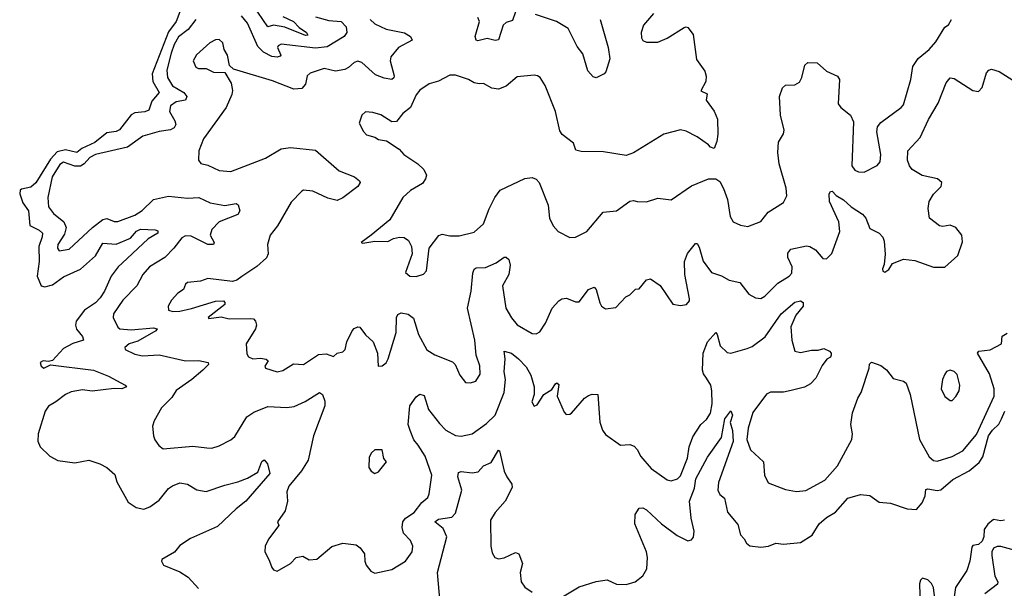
# Model space of a CAD drawing. Extents: x 2199565 to 2323334, y 894172 to 1018966.
# Tile 433 of 440: x 2302671 to 2307923, y 1012701 to 1015734. Entities that reach past the tile are written whole.
import ezdxf

# ---------------------------------------------------------------- set-up
doc = ezdxf.new("R2010")
doc.units = 0

msp = doc.modelspace()

# ---------------------------------------------------------------- linework, layer by layer
at = {"layer": '0CON10XD'}
for points in [[(2304075, 1015751.6), (2304130.5, 1015725), (2304161.8, 1015691.8), (2304200.3, 1015665), (2304207.9, 1015652.1), (2304195, 1015650), (2304085, 1015694.4), (2304025, 1015704.1), (2303995, 1015695.4), (2303915, 1015812.6)], [(2303524.6, 1015775.4), (2303505.3, 1015724.7), (2303465, 1015669.8), (2303378.2, 1015445), (2303380.3, 1015405), (2303415.2, 1015344.8), (2303375, 1015298.7), (2303358.7, 1015251.3), (2303338.1, 1015241.9), (2303285, 1015236.7), (2303265, 1015226.8), (2303203.9, 1015146.1), (2303185, 1015137), (2303135, 1015129.6), (2303070.7, 1015079.3), (2303002.4, 1015047.6), (2302975, 1015025.5), (2302915, 1015040.4), (2302871.2, 1015028.8), (2302835, 1014989.8), (2302756.8, 1014863.2), (2302730.9, 1014840.9), (2302679.8, 1014830.2), (2302673.5, 1014825), (2302670.7, 1014805), (2302687.2, 1014757.2), (2302717.8, 1014715), (2302725.3, 1014635.3), (2302775, 1014611.7), (2302792.2, 1014595), (2302791.3, 1014575), (2302772.6, 1014525), (2302774.2, 1014445), (2302764.5, 1014365), (2302785, 1014313.8), (2302805, 1014308.7), (2302845, 1014318.9), (2302905, 1014361.6), (2302995, 1014404.1), (2303075.8, 1014475), (2303115, 1014541.2), (2303185, 1014535.8), (2303261.9, 1014568.1), (2303294.6, 1014605.4), (2303315, 1014616.4), (2303393.5, 1014613.5), (2303407.5, 1014607.5), (2303406.7, 1014595), (2303355.7, 1014564.3), (2303218.1, 1014435), (2303195.3, 1014415), (2303157.8, 1014365), (2303123.8, 1014286.2), (2303099.7, 1014250.3), (2303075, 1014223), (2303016.9, 1014185), (2302972.3, 1014125), (2302967.5, 1014105), (2302972.9, 1014082.9), (2303005, 1014043.3), (2303011.2, 1014025), (2302953.4, 1014006.6), (2302905, 1013980), (2302845, 1013916.2), (2302825, 1013910), (2302795, 1013914.3), (2302780.6, 1013905), (2302785, 1013886.2), (2302800, 1013875), (2302835, 1013893.3), (2303064, 1013865), (2303145, 1013832.7), (2303233.8, 1013785), (2303241.2, 1013775), (2303215, 1013764.7), (2303175, 1013766.1), (2303057.2, 1013752.8), (2303005, 1013758.7), (2302945, 1013749.2), (2302915, 1013735.3), (2302864.2, 1013695.8), (2302825, 1013672.7), (2302806.4, 1013645), (2302769.6, 1013525), (2302767.9, 1013485), (2302779.5, 1013455), (2302831.9, 1013405), (2302875, 1013383.1), (2302965, 1013370.8), (2303040, 1013385), (2303098.8, 1013365), (2303135.3, 1013345.3), (2303177.3, 1013307.3), (2303189.4, 1013269.4), (2303249.7, 1013159.7), (2303292.5, 1013132.5), (2303332.4, 1013122.4), (2303364.3, 1013135), (2303415, 1013171.5), (2303465, 1013233.1), (2303485, 1013247.8), (2303525, 1013262.9), (2303565, 1013255.6), (2303616.4, 1013226.4), (2303665, 1013217.9), (2303765, 1013251.9), (2303835, 1013268.5), (2303885, 1013288.1), (2303940.3, 1013319.7), (2303962.6, 1013377.4), (2303975, 1013386), (2303992.2, 1013365), (2304005, 1013313.8), (2303877.5, 1013165), (2303825, 1013124.5), (2303725, 1013030), (2303582.6, 1012967.4), (2303525, 1012930), (2303495.9, 1012894.1), (2303429.4, 1012855), (2303426.9, 1012845), (2303438.6, 1012825), (2303525, 1012787.9), (2303570, 1012760), (2303625, 1012700.5)], [(2303609.6, 1015735), (2303568.5, 1015681.5), (2303518.3, 1015641.7), (2303495, 1015602.1), (2303478.5, 1015555), (2303455.6, 1015464.4), (2303459.7, 1015425), (2303485, 1015380.4), (2303545.4, 1015345), (2303562, 1015325), (2303554.3, 1015305), (2303505, 1015296.6), (2303475, 1015274), (2303469.6, 1015245), (2303498, 1015195), (2303502.9, 1015175), (2303495, 1015156.9), (2303475, 1015146.8), (2303415, 1015137.7), (2303327.2, 1015112.8), (2303245.7, 1015054.3), (2303074.3, 1015015), (2303045, 1014999.1), (2303014.9, 1014965.1), (2302995, 1014953.5), (2302965, 1014951.9), (2302905, 1014974.7), (2302885, 1014961.3), (2302844.4, 1014895), (2302820, 1014785), (2302823.9, 1014735), (2302850.2, 1014700.2), (2302906.3, 1014656.3), (2302919.4, 1014625), (2302910.5, 1014589.5), (2302873.5, 1014535), (2302872, 1014515), (2302881.9, 1014501.9), (2302935, 1014510.6), (2303059.6, 1014625), (2303115, 1014667.6), (2303135, 1014673.1), (2303175, 1014657.3), (2303195, 1014657.5), (2303285, 1014692.1), (2303323.3, 1014716.7), (2303385.3, 1014774.7), (2303465, 1014792.4), (2303565, 1014781.8), (2303626, 1014786), (2303687.4, 1014757.4), (2303765, 1014743.6), (2303825, 1014753.8), (2303835.9, 1014745.9), (2303845.8, 1014715), (2303834, 1014695), (2303735, 1014655.3), (2303695, 1014615.4), (2303686.5, 1014585), (2303708.5, 1014545), (2303705.3, 1014534.7), (2303674.4, 1014534.4), (2303585, 1014579.2), (2303555, 1014581.8), (2303535, 1014570), (2303493.6, 1014515), (2303445, 1014465.6), (2303362.9, 1014415), (2303328.1, 1014375), (2303295.3, 1014314.7), (2303221.7, 1014238.3), (2303171.9, 1014165), (2303170, 1014145), (2303194.3, 1014094.3), (2303205, 1014085.8), (2303265, 1014080), (2303385, 1014091.1), (2303404, 1014085), (2303396.9, 1014075), (2303300.9, 1014019.1), (2303254.6, 1014005), (2303231.2, 1013985), (2303232.5, 1013975), (2303285, 1013949.4), (2303325, 1013941.1), (2303415, 1013945.4), (2303555, 1013914.6), (2303625.4, 1013915.4), (2303676.7, 1013905), (2303678, 1013895), (2303648.1, 1013865), (2303589.2, 1013815), (2303505, 1013756.5), (2303481.5, 1013718.5), (2303426.7, 1013663.3), (2303388, 1013595), (2303378.8, 1013565), (2303383.8, 1013515), (2303392.3, 1013492.3), (2303412.3, 1013462.3), (2303435.7, 1013445.7), (2303595, 1013459.1), (2303669.3, 1013449.3), (2303695, 1013449.2), (2303735, 1013460.5), (2303797.6, 1013492.4), (2303818.9, 1013511.1), (2303883.1, 1013615), (2303919.8, 1013640.2), (2303995, 1013670), (2304095, 1013665.9), (2304135, 1013671.3), (2304192.7, 1013697.3), (2304270, 1013745), (2304286.7, 1013735), (2304298.3, 1013698.3), (2304298.8, 1013675), (2304238.5, 1013515), (2304210.3, 1013385), (2304173.3, 1013326.7), (2304106.2, 1013245), (2304096.5, 1013215), (2304099.1, 1013165), (2304086.7, 1013113.3), (2304046.7, 1013055), (2304052.5, 1013035), (2303997.9, 1012962.1), (2303980, 1012925), (2303977.8, 1012897.8), (2304002.9, 1012845), (2304015, 1012812), (2304025, 1012800), (2304045, 1012792.5), (2304115, 1012832.5), (2304145, 1012866), (2304181.7, 1012871.7), (2304215, 1012852.5), (2304255, 1012856.2), (2304335, 1012924), (2304395, 1012942), (2304465, 1012932.5), (2304487.6, 1012917.6), (2304509.4, 1012885), (2304511.4, 1012845), (2304519.2, 1012825), (2304542.9, 1012792.9), (2304565, 1012780.8), (2304655, 1012800.6), (2304729.2, 1012845), (2304764.2, 1012895), (2304767.5, 1012925), (2304755.6, 1012955), (2304717.5, 1012995), (2304711.1, 1013025), (2304714, 1013055), (2304727.8, 1013075), (2304775.4, 1013105), (2304815, 1013159.1), (2304847.1, 1013185), (2304855.7, 1013205), (2304868.8, 1013305), (2304833.9, 1013405), (2304797.1, 1013465), (2304772.8, 1013492.8), (2304752.7, 1013542.7)], [(2304540.4, 1015735), (2304565, 1015711.5), (2304625, 1015682.7), (2304723.5, 1015663.5), (2304755.7, 1015645), (2304764, 1015625), (2304692.1, 1015585), (2304650, 1015535), (2304646.2, 1015513.8), (2304667.8, 1015435), (2304666.5, 1015423.5), (2304655.5, 1015414.5), (2304615, 1015421.2), (2304569, 1015439), (2304495, 1015506.5), (2304475, 1015513.3), (2304455, 1015505.6), (2304425, 1015478.2), (2304405, 1015468.5), (2304355, 1015459.1), (2304295, 1015472.9), (2304220.6, 1015449.4), (2304204.7, 1015435), (2304195, 1015390), (2304175, 1015366.1), (2304133.5, 1015363.5), (2304018.5, 1015408.5), (2303810.5, 1015470.5), (2303790, 1015490), (2303779.4, 1015545), (2303760.8, 1015575), (2303755, 1015610), (2303735, 1015627.5), (2303715, 1015627.1), (2303685, 1015610.6), (2303613.3, 1015546.7), (2303595.6, 1015515), (2303611.1, 1015481.1), (2303625, 1015472.9), (2303665, 1015474.2), (2303705, 1015454.3), (2303765, 1015452.5), (2303798, 1015395), (2303805.6, 1015355.6), (2303802.2, 1015335), (2303771.4, 1015265), (2303652, 1015098), (2303626, 1015035), (2303624.2, 1014984.2), (2303637.1, 1014967.1), (2303675, 1014957.1), (2303735, 1014929.4), (2303797.5, 1014925), (2303982, 1014995), (2304065, 1015044.5), (2304115, 1015051.5), (2304248.4, 1015038.4), (2304375, 1014927.8), (2304456.4, 1014896.4), (2304483.3, 1014875), (2304486.2, 1014865), (2304474, 1014845), (2304395, 1014784.4), (2304365, 1014770), (2304315, 1014781.9), (2304235, 1014820), (2304185, 1014824), (2304175, 1014820), (2304119.6, 1014760.4), (2304045.6, 1014635), (2304007.1, 1014585), (2303993.3, 1014535), (2303996.8, 1014485), (2303987, 1014463), (2303935, 1014417.8), (2303855.5, 1014364.5), (2303828.8, 1014345), (2303805, 1014337.5), (2303675, 1014354), (2303635, 1014340), (2303565, 1014332.9), (2303555, 1014323.8), (2303543.8, 1014295), (2303515, 1014276), (2303481.3, 1014238.7), (2303462.5, 1014205), (2303464, 1014185), (2303487.8, 1014177.8), (2303525, 1014179.8), (2303587.4, 1014192.6), (2303715, 1014233.2), (2303757.5, 1014235), (2303765.8, 1014225.8), (2303764.3, 1014215), (2303676.7, 1014145), (2303680, 1014140), (2303745, 1014148.6), (2303788.8, 1014138.8), (2303900.9, 1014140.9), (2303917.5, 1014137.5), (2303929.2, 1014125), (2303933.3, 1014105), (2303927.8, 1014085), (2303879.5, 1014005), (2303882.2, 1013952.2), (2303892, 1013935), (2303915, 1013925.5), (2303955, 1013929.1), (2303985, 1013923.8), (2303996.2, 1013915), (2303978, 1013885), (2303981.2, 1013875), (2304045, 1013856), (2304075, 1013862.5), (2304132.1, 1013897.9), (2304184.1, 1013894.1)], [(2304248.5, 1015748.5), (2304318.9, 1015728.9), (2304385, 1015724.8), (2304412.5, 1015695), (2304416.1, 1015665), (2304401.5, 1015645), (2304311.6, 1015588.4), (2304248.7, 1015581.3), (2304065, 1015602.7), (2304049.4, 1015595), (2304045.5, 1015585), (2304063.3, 1015545), (2304060.3, 1015539.7), (2304045, 1015533.5), (2304015, 1015538.5), (2303970.7, 1015560.7), (2303940.4, 1015590.4), (2303885.6, 1015715.6), (2303853.5, 1015755)], [(2306052.3, 1015767.7), (2305998, 1015705), (2305986, 1015665), (2305987.7, 1015637.7), (2305995, 1015623.8), (2306015, 1015614), (2306075, 1015614), (2306125, 1015636), (2306215, 1015692), (2306225, 1015696.2), (2306235, 1015692), (2306262.9, 1015655), (2306281.3, 1015521.3), (2306325, 1015460), (2306332, 1015432), (2306330.8, 1015405), (2306303.3, 1015355), (2306338, 1015338), (2306333.3, 1015305), (2306375.7, 1015245.7), (2306393.6, 1015203.6), (2306393.9, 1015123.9), (2306389.2, 1015085), (2306375, 1015047.5), (2306355, 1015053.3), (2306345, 1015066.7), (2306285, 1015108.8), (2306225, 1015138.8), (2306195, 1015146), (2306107.3, 1015122.7), (2305945, 1015023.8), (2305905, 1015010), (2305785, 1015029.4), (2305665, 1015031.2), (2305638, 1015038), (2305625.6, 1015075), (2305565, 1015121.2), (2305551.9, 1015141.9), (2305528.1, 1015245), (2305473.6, 1015383.6), (2305446.2, 1015425), (2305432.5, 1015435), (2305415, 1015438.8), (2305325, 1015429.2), (2305265, 1015379.1), (2305225, 1015362.7), (2305188.5, 1015368.5), (2305145, 1015394.3), (2305122.1, 1015392.1), (2305095, 1015396.7), (2305065, 1015414.4), (2304995, 1015437.5), (2304965, 1015438), (2304904.4, 1015405.6), (2304855, 1015392), (2304805, 1015357.5), (2304786.3, 1015333.7), (2304754.7, 1015265.3), (2304715, 1015234.2), (2304679.8, 1015190.2), (2304655, 1015189.2), (2304596.7, 1015226.7), (2304555, 1015239.2), (2304515, 1015242), (2304496, 1015225), (2304481.7, 1015181.7), (2304505, 1015136.7), (2304520.3, 1015120.3), (2304565, 1015106.7), (2304585, 1015094.2), (2304627.3, 1015087.3), (2304695, 1015043.8), (2304720, 1015015), (2304795, 1014964.4), (2304825.6, 1014935), (2304840, 1014905), (2304835.6, 1014885), (2304819.2, 1014860.8), (2304755, 1014822.9), (2304713.8, 1014785), (2304645, 1014666), (2304545, 1014584.2), (2304492.5, 1014545), (2304501.2, 1014541.2), (2304565, 1014552), (2304635, 1014550), (2304665, 1014566), (2304696.4, 1014573.6), (2304721.7, 1014571.7), (2304745, 1014556.2), (2304760.8, 1014525), (2304764.3, 1014485), (2304728, 1014385), (2304752.5, 1014365), (2304785, 1014364.2)], [(2304785, 1014364.2), (2304825, 1014376.2), (2304840, 1014395), (2304855.7, 1014515), (2304907.3, 1014582.7), (2304925, 1014589.2), (2304965, 1014581.5), (2305015, 1014581.1), (2305095, 1014600.8), (2305144.5, 1014645), (2305175.3, 1014724.7), (2305205.5, 1014785), (2305233.6, 1014825), (2305365, 1014887.3), (2305405, 1014891.5), (2305425, 1014882.9), (2305441.1, 1014865), (2305490, 1014745), (2305497.5, 1014675), (2305515.8, 1014635), (2305543.3, 1014605), (2305605, 1014572), (2305635.7, 1014574.3), (2305696.2, 1014605), (2305783.6, 1014706.4), (2305855, 1014714.4), (2305925, 1014766.2), (2305945, 1014770), (2305965, 1014763.8), (2306015, 1014762.9), (2306075, 1014782), (2306145, 1014773.8), (2306255, 1014848.6), (2306345, 1014884.3), (2306384.3, 1014884.3), (2306405, 1014870), (2306425, 1014833.8), (2306445.5, 1014775), (2306461.4, 1014685), (2306475.8, 1014655.8), (2306515, 1014638.8), (2306555, 1014631.2), (2306625, 1014657.5), (2306663.6, 1014706.4), (2306745, 1014758.8), (2306762, 1014795), (2306760, 1014835), (2306722.2, 1014965), (2306714.5, 1015025.5), (2306718.7, 1015081.3), (2306745.8, 1015125), (2306748.8, 1015145), (2306729.4, 1015225), (2306724.4, 1015325), (2306739.5, 1015370.5), (2306755.8, 1015384.2), (2306805, 1015387.1), (2306829.8, 1015400.2), (2306843.1, 1015425), (2306859.3, 1015490.7), (2306875, 1015505.6), (2306925, 1015504.2), (2306975, 1015458.6), (2307032.7, 1015432.7), (2307044.2, 1015414.2), (2307036.9, 1015285), (2307050.8, 1015265), (2307101.9, 1015225), (2307118.6, 1015188.6), (2307109.5, 1014955), (2307125, 1014930.8), (2307145, 1014922.5), (2307175, 1014920.8), (2307245, 1014956), (2307260, 1014975), (2307264.4, 1015015.6), (2307243.6, 1015135), (2307247.3, 1015162.7), (2307264.2, 1015185), (2307372.5, 1015265), (2307385, 1015280), (2307423.5, 1015415), (2307435.4, 1015485), (2307463.2, 1015526.8), (2307522.2, 1015575), (2307557.9, 1015615), (2307605, 1015693.3), (2307625, 1015706.2), (2307641.2, 1015735)], [(2305315, 1015776.7), (2305299.7, 1015730.3), (2305265, 1015718.2), (2305250.4, 1015705), (2305223.9, 1015626.1), (2305207.3, 1015622.7), (2305165, 1015634.1), (2305115, 1015621.5), (2305105, 1015624.3), (2305101.1, 1015645), (2305124.1, 1015725), (2305115, 1015745.4)], [(2305766.7, 1015735), (2305809.4, 1015585), (2305818.9, 1015525), (2305797.5, 1015455), (2305789.2, 1015445), (2305745, 1015424.5), (2305728.9, 1015428.9), (2305701.6, 1015461.6), (2305675, 1015551.2), (2305645, 1015590.8), (2305596.6, 1015686.6), (2305535, 1015724.2), (2305421.8, 1015761.8)], [(2304184.1, 1013894.1), (2304265, 1013948.9), (2304305, 1013951.1), (2304345, 1013937.5), (2304365, 1013955.8), (2304395, 1013962.9), (2304406.7, 1013975), (2304415.6, 1014015), (2304445, 1014073.8), (2304455, 1014087.5), (2304475, 1014095.8), (2304485, 1014093.8), (2304515, 1014052.5), (2304555.8, 1014015), (2304579.2, 1013955), (2304583.3, 1013885), (2304605, 1013886.7), (2304625.8, 1013904.2), (2304636, 1013925), (2304679.6, 1014065), (2304680, 1014145), (2304687.9, 1014162.1), (2304705, 1014171.1), (2304743.7, 1014163.7), (2304772.2, 1014142.2), (2304797.8, 1014055), (2304842.3, 1013972.3), (2304885, 1013945.6), (2304979.2, 1013909.2), (2304994.5, 1013894.5), (2305018.6, 1013838.6), (2305049.3, 1013799.3), (2305075, 1013796.2), (2305104.1, 1013805.9), (2305126.4, 1013843.6), (2305125, 1013887.5), (2305105.6, 1013945), (2305097.9, 1014025), (2305060, 1014195), (2305079.3, 1014285), (2305087.3, 1014382.7), (2305095, 1014403.8), (2305105, 1014410), (2305155, 1014412.5), (2305212.8, 1014437.2), (2305255, 1014466.7), (2305265, 1014467.5), (2305280, 1014455), (2305286.2, 1014425), (2305279.5, 1014375), (2305245.8, 1014315), (2305263.6, 1014195), (2305295, 1014142.9), (2305325, 1014107.1), (2305405, 1014059.2), (2305425, 1014057.5), (2305445, 1014068.8), (2305475.6, 1014115), (2305511.4, 1014195), (2305545.8, 1014234.2), (2305562.5, 1014245), (2305588.3, 1014248.3), (2305635, 1014228.8), (2305655, 1014228.8), (2305705, 1014294.2), (2305735, 1014306.7), (2305745.8, 1014295), (2305764.5, 1014224.5), (2305775, 1014206.2), (2305795, 1014191.2), (2305851.2, 1014198.8), (2305904.6, 1014255.4), (2305925, 1014265.7), (2305955, 1014296.2), (2305975, 1014298), (2306015, 1014346), (2306035, 1014352), (2306086.8, 1014316.8), (2306155, 1014216.7), (2306195, 1014210), (2306227.5, 1014215), (2306243.3, 1014235), (2306243.8, 1014245), (2306219.6, 1014375), (2306217.3, 1014445), (2306233.4, 1014486.6), (2306275, 1014540), (2306285, 1014540), (2306295, 1014520), (2306316.2, 1014446.2), (2306361.4, 1014385), (2306415, 1014367.1), (2306455, 1014344.7), (2306511.7, 1014331.7), (2306559.7, 1014269.7), (2306595, 1014250.8), (2306625, 1014246.9), (2306645, 1014259.4), (2306715, 1014328.2), (2306775, 1014366.5), (2306788.7, 1014381.3), (2306791.5, 1014415), (2306768.8, 1014465), (2306768.8, 1014488.8), (2306785, 1014509.4), (2306868.5, 1014528.5), (2306886, 1014525), (2306915, 1014506.7), (2306955, 1014459.4), (2306975, 1014458.6), (2307003, 1014487), (2307045.4, 1014605), (2307039.6, 1014655), (2306989.6, 1014765), (2306988, 1014805), (2306995, 1014816.7), (2307005, 1014818.8), (2307025.4, 1014795.4), (2307065, 1014773.5), (2307106.6, 1014736.6), (2307166, 1014696), (2307183.5, 1014675), (2307205, 1014620), (2307255.5, 1014595.5), (2307275, 1014574), (2307282.9, 1014552.9), (2307286.7, 1014483.3), (2307282, 1014428), (2307272.5, 1014405), (2307275, 1014392.5), (2307285, 1014387.5), (2307307.7, 1014402.3), (2307327, 1014433), (2307385, 1014456.2), (2307445, 1014450), (2307545, 1014413.8), (2307605, 1014413.8), (2307675, 1014475.8), (2307699.7, 1014549.7), (2307697.1, 1014585), (2307665, 1014625.7), (2307635, 1014638.6), (2307595, 1014631.4), (2307577.5, 1014635), (2307524.5, 1014674.5), (2307517, 1014727), (2307522.2, 1014765), (2307545, 1014802.5), (2307586, 1014845), (2307590, 1014865), (2307566.7, 1014885), (2307485, 1014902.3), (2307431.4, 1014935), (2307416.7, 1014955), (2307406.5, 1014985), (2307408.6, 1015035), (2307474.4, 1015105), (2307518.6, 1015201.4), (2307570.7, 1015289.3), (2307612.1, 1015397.9), (2307635, 1015423.8), (2307655, 1015420), (2307755, 1015356), (2307785, 1015351.2), (2307805, 1015372.5), (2307828.8, 1015451.2), (2307840, 1015465), (2307855, 1015469.2), (2307895, 1015458.1), (2308022.5, 1015377.5)], [(2304752.7, 1013542.7), (2304742.5, 1013575), (2304752.4, 1013675), (2304785, 1013721.9), (2304805, 1013735.7), (2304828.7, 1013728.7), (2304851.2, 1013655), (2304910.6, 1013580.6), (2304944.4, 1013545), (2304995, 1013515.5), (2305025, 1013512.5), (2305085, 1013524.6), (2305160.7, 1013579.3), (2305206.4, 1013625), (2305255.2, 1013745), (2305261.8, 1013815), (2305255.6, 1013855), (2305260, 1013925), (2305255, 1013966.2), (2305295, 1013955.6), (2305331.4, 1013925), (2305371.5, 1013881.5), (2305398, 1013838), (2305415.4, 1013775), (2305415.6, 1013735), (2305402.7, 1013695), (2305415, 1013672), (2305431.2, 1013678.8), (2305465.8, 1013735), (2305508.7, 1013761.3), (2305528, 1013792), (2305536.1, 1013796.1), (2305547.5, 1013787.5), (2305538.1, 1013725), (2305575, 1013640), (2305585, 1013628.8), (2305605, 1013629.2), (2305615, 1013635.8), (2305683.8, 1013715), (2305705, 1013730), (2305725, 1013736.7), (2305753.8, 1013733.8), (2305765, 1013587.5), (2305779.5, 1013545), (2305795, 1013521.4), (2305875, 1013464.5), (2305925, 1013468.2), (2305948.7, 1013458.7), (2305965, 1013440.8), (2305984, 1013404), (2306039.5, 1013339.5), (2306125, 1013280), (2306145, 1013273.5), (2306179.2, 1013285), (2306195, 1013301.4), (2306232.3, 1013395), (2306242.6, 1013455), (2306262, 1013508), (2306304.5, 1013575.5), (2306335, 1013601.8), (2306355.3, 1013635), (2306364.7, 1013685.3), (2306363.3, 1013755), (2306357.1, 1013785), (2306335, 1013822.2), (2306317.8, 1013845), (2306312.2, 1013865), (2306316.9, 1013955), (2306340, 1014015), (2306383.8, 1014065), (2306392, 1014055), (2306406.5, 1013995), (2306445, 1013958.1), (2306465, 1013955.5), (2306550.8, 1013979.2), (2306578.7, 1013991.3), (2306647.7, 1014042.3), (2306732.5, 1014165), (2306805, 1014226.5), (2306835, 1014234.2), (2306850, 1014225), (2306850, 1014205), (2306811.4, 1014158.6), (2306783.6, 1014095), (2306790, 1014025), (2306806, 1013966), (2306835, 1013959.2), (2306895, 1013970.6), (2306929.3, 1013970.7), (2306960.7, 1013980.7), (2306990, 1013965), (2307000, 1013955), (2307000, 1013945), (2306996.4, 1013933.6), (2306977, 1013923), (2306951.1, 1013888.9), (2306918.3, 1013821.7), (2306888.3, 1013791.7), (2306856.8, 1013773.2), (2306786.7, 1013756.7), (2306745, 1013747.7), (2306675, 1013747.9), (2306653.7, 1013736.3), (2306580.6, 1013639.4), (2306555.8, 1013555), (2306549.5, 1013495), (2306568.8, 1013438.8), (2306638.6, 1013375), (2306643.6, 1013303.6), (2306663.5, 1013263.5), (2306755, 1013227.5), (2306815, 1013217.1), (2306865, 1013223.1), (2306965, 1013277.5), (2307034, 1013355), (2307108.9, 1013495), (2307112.7, 1013525), (2307104.5, 1013575), (2307113.4, 1013636.6), (2307142, 1013715), (2307159.2, 1013745), (2307202.5, 1013875), (2307203, 1013897), (2307215, 1013907.5), (2307265, 1013888.8), (2307295, 1013866.2), (2307329.5, 1013819.5), (2307385, 1013806.2), (2307400, 1013795), (2307420, 1013735), (2307470, 1013495), (2307522.6, 1013402.6), (2307545, 1013381.8), (2307565, 1013378.5), (2307645, 1013403.4), (2307702.1, 1013435), (2307775, 1013520.9), (2307868.7, 1013725), (2307869.3, 1013765), (2307843.5, 1013845), (2307779.2, 1013955), (2307787.5, 1013965), (2307846.9, 1013973.1), (2307908.8, 1014005), (2307912, 1014045), (2307938.7, 1014061.3)], [(2307645, 1013703.3), (2307665, 1013723.3), (2307682.9, 1013755), (2307685.6, 1013785), (2307672.1, 1013842.1), (2307655, 1013858), (2307635, 1013864), (2307615, 1013858), (2307605, 1013843.8), (2307593.6, 1013815), (2307585.7, 1013765), (2307605, 1013723.8), (2307635, 1013703.3), (2307645, 1013703.3)], [(2305565.4, 1012654.6), (2305655, 1012707.9), (2305745, 1012737.5), (2305805, 1012746.9), (2305855, 1012722.2), (2305905, 1012720.9), (2305954, 1012735), (2305995, 1012766.9), (2306015.7, 1012804.3), (2306019.5, 1012865), (2306014, 1012895), (2305951.9, 1013045), (2305953.8, 1013095), (2305975, 1013127.5), (2305995, 1013130), (2306015, 1013119.2), (2306094.6, 1013044.6), (2306177.5, 1012982.5), (2306235, 1012954.4), (2306255, 1012960), (2306265, 1012973.8), (2306267.8, 1013005), (2306252, 1013075), (2306244.3, 1013165), (2306271, 1013235), (2306277.4, 1013285), (2306339.7, 1013400.3), (2306414.4, 1013505), (2306432.4, 1013605), (2306465, 1013646.7), (2306473.8, 1013625), (2306460.9, 1013585), (2306473.1, 1013543.1), (2306476.7, 1013483.3), (2306397.5, 1013265), (2306394.6, 1013224.6), (2306405, 1013201.2), (2306431.1, 1013181.1), (2306446.2, 1013106.2), (2306500.8, 1013040.8), (2306515, 1012986.2), (2306535.5, 1012965.5), (2306547.5, 1012942.5), (2306565, 1012928.1), (2306625, 1012920.8), (2306665, 1012925.8), (2306705, 1012941.2), (2306745, 1012936), (2306835, 1012944.5), (2306897.5, 1012985), (2306935.4, 1013044.6), (2306975, 1013077.8), (2307023.3, 1013106.7), (2307087.7, 1013182.3), (2307155, 1013202), (2307205, 1013196.2), (2307255, 1013160.6), (2307315, 1013155.8), (2307405, 1013124.3), (2307455, 1013122), (2307485, 1013156.2), (2307500.5, 1013195), (2307505, 1013228), (2307515, 1013231.9), (2307565, 1013222.9), (2307585, 1013226.9), (2307649.2, 1013280.8), (2307735, 1013327.1), (2307788, 1013372), (2307807.8, 1013402.2), (2307839.1, 1013515), (2307860.8, 1013545), (2307894.2, 1013575.8), (2307907.2, 1013605), (2307925, 1013645.9)], [(2304565, 1013313.3), (2304585, 1013322.5), (2304626.7, 1013375), (2304613.6, 1013393.6), (2304605, 1013438.8), (2304565, 1013440), (2304547, 1013423), (2304535, 1013400), (2304533.8, 1013345), (2304546.1, 1013326.1), (2304565, 1013313.3)], [(2304913, 1012623), (2304899.2, 1012785), (2304949.8, 1012975), (2304929.1, 1013019.1), (2304885.5, 1013055), (2304905, 1013069.7), (2304975, 1013080.4), (2304995, 1013101.1), (2305030, 1013225), (2305008.5, 1013295), (2305012, 1013318), (2305025, 1013324.3), (2305085, 1013316.9), (2305117, 1013323), (2305145.5, 1013354.5), (2305185, 1013371.4), (2305225, 1013437.5), (2305230, 1013435), (2305255.5, 1013325), (2305268.5, 1013295), (2305296.5, 1013256.5), (2305297.8, 1013237.8), (2305260.3, 1013165), (2305206.6, 1013105), (2305181.8, 1013065), (2305184.6, 1012925), (2305190.8, 1012890.8)], [(2307924, 1013065), (2307905, 1013060), (2307865, 1013067.3), (2307835, 1013043), (2307816.2, 1013015), (2307813.7, 1012975), (2307805, 1012952.5), (2307785.6, 1012934.4), (2307755, 1012929.1), (2307748.9, 1012921.1), (2307739.2, 1012845), (2307722.7, 1012795), (2307663.2, 1012705), (2307655.3, 1012655)], [(2308015, 1012893.5), (2307905, 1012923.6), (2307885, 1012924.4), (2307865, 1012915.8), (2307855.7, 1012895), (2307855.6, 1012875), (2307872.5, 1012765), (2307889.2, 1012735), (2307886.2, 1012723.8), (2307818.5, 1012671.5)], [(2305190.8, 1012890.8), (2305205, 1012865.8), (2305225, 1012858.1), (2305255, 1012863.3), (2305315, 1012891.2), (2305333.3, 1012885), (2305352.5, 1012832.5), (2305339.6, 1012785), (2305346.2, 1012735), (2305366.1, 1012706.1), (2305405, 1012680)], [(2307550.2, 1012660.2), (2307545.6, 1012705), (2307535, 1012727.1), (2307515, 1012746.3), (2307485.7, 1012754.3), (2307475.8, 1012745), (2307470.6, 1012725), (2307474.6, 1012605)]]:
    msp.add_lwpolyline(points, dxfattribs=at)

doc.saveas('drawing.dxf')
